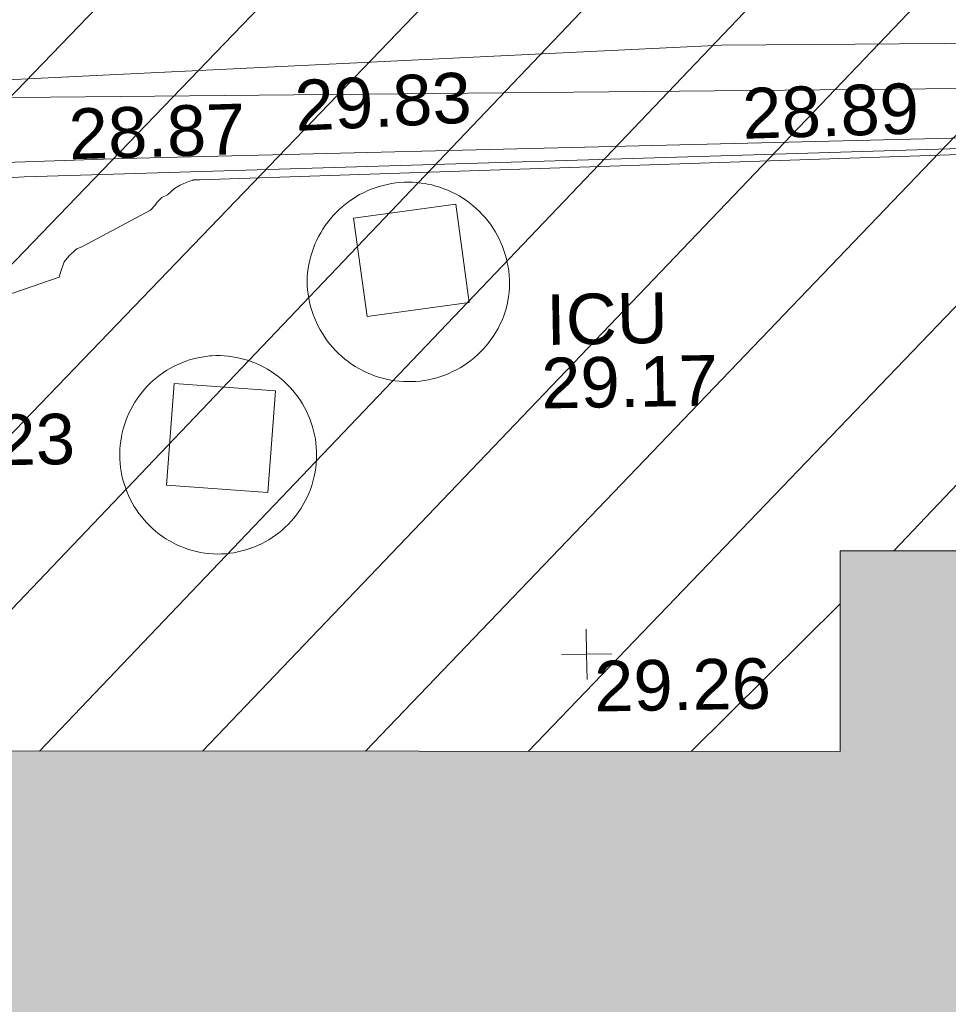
# Model space of a CAD drawing. Header units: millimetres. Extents: x -290717 to 520720, y -88450 to 287762.
# Tile 266 of 381: x 40954 to 47844, y 162795 to 170097. Entities that reach past the tile are written whole.
import ezdxf

# ---------------------------------------------------------------- set-up
doc = ezdxf.new("R2010")
doc.units = ezdxf.units.MM
doc.linetypes.add('IMPORT-HIDDEN2 _3_', pattern=[4762.5, 3175, -1587.5])
doc.linetypes.add('IMPORT-UG_ELEC_STREET LIGHTING_QLB2 _2_', pattern=[2700, 1500, -300.0000000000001, 0, -250, 150, -300.0000000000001, 0, -200])
for name, color, linetype, lineweight, true_color in [('00_UAV_LEVEL_SPOT', 7, 'Continuous', 9, 0x666666), ('00_UAV_SERV_IC', 5, 'Continuous', 9, 0x0000ff), ('00_UAV_SLOPE_BOTTOM', 30, 'Continuous', 9, 0xff7f00), ('00_UAV_SLOPE_TOP', 40, 'Continuous', 9, 0xffbf00), ('00_UAV_WALL_RETAINING', 7, 'Continuous', 9, 0x7c00a5), ('01_DTM_CONTOUR_MNR', 7, 'Continuous', 9, 0xa5a552), ('12333-PUM-2D-U-0001-C01 - Rev2_REVIT IMPORT_dwg', 7, 'Continuous', 9, 0x767676), ('A_RHA_Line', 7, 'Continuous', 9, 0x00a600), ('PUM-CHAMBER EXTENTS', 6, 'IMPORT-HIDDEN2 _3_', 9, 0xff00ff)]:
    doc.layers.add(name, color=color, linetype=linetype, lineweight=lineweight, true_color=true_color)
doc.layers.add('A_RHA_Detail', color=7, linetype='Continuous', lineweight=9)
doc.styles.add('Swis721 Lt BT_2', font='swissl.ttf', dxfattribs={"height": 375})

# ---------------------------------------------------------------- blocks, each defined once
blk = doc.blocks.new('12333-PUM-2D-U-0001-C01 - Rev2_REVIT IMPORT_dwg_UAV-2077255-Site Location Plan Existing')
at = {"layer": '00_UAV_LEVEL_SPOT', "color": 254, "true_color": 0xcccccc, "flags": 128}
for points in [[(500.0000000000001, 0), (0, 0), (0, 500.0000000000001)], [(0, -500.0000000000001), (0, 0), (-500.0000000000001, 0)]]:
    blk.add_lwpolyline(points, dxfattribs=at)
blk = doc.blocks.new('12333-PUM-2D-U-0001-C01 - Rev2_REVIT IMPORT_dwg_MGS62954_T2_Galway_ITM_3d_Rev1-2077680-Site Location Plan Existing')
at = {"layer": '00_UAV_SERV_IC', "color": 254, "true_color": 0xcccccc, "flags": 128}
for points in [[(533948416.1300001, 725722533.3095), (533948328.1300001, 725723263.3095), (533949086.9822654, 725723354.7875812), (533949174.9822654, 725722624.7875814)], [(533946974.1300001, 725722062.3095001), (533947725.1300001, 725721994.3095), (533947656.9651702, 725721241.4890991), (533946905.9651701, 725721309.4890991)]]:
    blk.add_lwpolyline(points, close=True, dxfattribs=at)
at = {"layer": '00_UAV_SLOPE_BOTTOM', "color": 254, "true_color": 0xcccccc, "flags": 128}
blk.add_lwpolyline([(533926095.5020001, 725721780.4730002), (533931024.3664668, 725722620.0286993), (533932911.5020001, 725722941.4730003), (533935991.5456952, 725723126.6943834), (533938648.502, 725723286.473), (533940984.2737063, 725723391.6327262), (533945889.5020001, 725723612.4730002), (533945979.1114188, 725723613.6384678), (533950978.6612934, 725723678.6630307), (533955423.5020001, 725723736.4730002), (533955977.917982, 725723717.0541885), (533958535.502, 725723627.4730002), (533959361.3967623, 725723508.1642195)], dxfattribs=at)
at = {"layer": '00_UAV_SLOPE_TOP', "color": 254, "true_color": 0xcccccc, "flags": 128}
blk.add_lwpolyline([(533959376.39128, 725724332.1499835), (533959212.5020001, 725724352.4730002), (533958411.5020001, 725724424.4729999), (533954383.5630055, 725724466.2303815), (533951080.5020001, 725724500.4729999), (533949388.2626512, 725724447.9470867), (533944396.3173795, 725724293.000634), (533942478.5020003, 725724233.4729999), (533939406.0361749, 725724045.2793543), (533934968.5020002, 725723773.4730002), (533934422.3101888, 725723688.8743863), (533929874.5020001, 725722984.473), (533929489.4098271, 725722896.1729335), (533926167.502, 725722134.4730002)], dxfattribs=at)
at = {"layer": '00_UAV_WALL_RETAINING', "color": 254, "true_color": 0xcccccc, "flags": 128}
blk.add_lwpolyline([(533947976.13, 725722834.3095), (533947979.3598617, 725722865.596835), (533947983.897068, 725722896.7214733), (533947989.733659, 725722927.6288116), (533947996.8593951, 725722958.2646273), (533948005.2617756, 725722988.5751758), (533948014.92606, 725723018.5072818), (533948025.8352935, 725723048.0084335), (533948037.9703378, 725723077.0268767), (533948051.3099039, 725723105.5117028), (533948065.8305896, 725723133.4129398), (533948081.5069208, 725723160.6816397), (533948098.3113958, 725723187.2699633), (533948116.2145339, 725723213.1312664), (533948135.1849269, 725723238.2201788), (533948155.1892942, 725723262.4926865), (533948176.1925413, 725723285.9062072), (533948198.1578216, 725723308.4196657), (533948221.0466003, 725723329.9935653), (533948244.8187229, 725723350.5900587), (533948269.432485, 725723370.1730119), (533948294.8447054, 725723388.7080704), (533948321.0108028, 725723406.1627171), (533948347.8848728, 725723422.5063306), (533948375.4197692, 725723437.7102388), (533948403.5671864, 725723451.7477686), (533948432.2777442, 725723464.5942941), (533948461.5010746, 725723476.2272772), (533948491.1859101, 725723486.6263102), (533948521.2801732, 725723495.7731497), (533948551.7310685, 725723503.6517489), (533948582.4851744, 725723510.2482861), (533948613.4885382, 725723515.5511886), (533948644.6867695, 725723519.5511537), (533948676.0251355, 725723522.2411635), (533948707.4486583, 725723523.6164993), (533948738.9022106, 725723523.6747482), (533948770.330612, 725723522.4158078), (533948801.6787263, 725723519.8418869), (533948832.8915586, 725723515.957501), (533948863.9143505, 725723510.7694649), (533948881.1300001, 725723507.3095001), (533948911.748338, 725723500.109033), (533948942.0382942, 725723491.6327192), (533948971.94673, 725723481.8954289), (533949001.4211752, 725723470.9142447), (533949030.4099223, 725723458.7084308), (533949058.8621148, 725723445.299401), (533949086.727838, 725723430.710679), (533949113.9582061, 725723414.9678583), (533949140.5054476, 725723398.0985575), (533949166.3229895, 725723380.1323708), (533949191.3655393, 725723361.100817), (533949215.5891639, 725723341.0372839), (533949238.9513667, 725723319.9769697), (533949261.4111623, 725723297.9568217), (533949282.9291488, 725723275.0154704), (533949303.4675764, 725723251.1931628), (533949322.9904134, 725723226.5316913), (533949341.4634104, 725723201.0743207), (533949358.8541594, 725723174.8657116), (533949375.1321511, 725723147.9518429), (533949390.2688286, 725723120.3799306), (533949404.2376365, 725723092.1983454), (533949417.0140692, 725723063.4565275), (533949428.5757124, 725723034.2048992), (533949438.902283, 725723004.4947783), (533949447.9756648, 725722974.3782864), (533949455.7799398, 725722943.9082578), (533949462.3014168, 725722913.1381477), (533949467.5286549, 725722882.121937), (533949471.4524837, 725722850.9140389), (533949474.0660196, 725722819.5692023), (533949475.3646773, 725722788.142417), (533949475.3461787, 725722756.6888163), (533949474.0105563, 725722725.2635803), (533949471.3601532, 725722693.9218398), (533949467.399619, 725722662.7185786), (533949462.135902, 725722631.7085377), (533949456.1300001, 725722603.3095), (533949447.3517362, 725722573.0076097), (533949437.3122607, 725722543.099895), (533949426.0291867, 725722513.6388241), (533949413.5223082, 725722484.6760817), (533949399.8135665, 725722456.2624781), (533949384.9270114, 725722428.4478606), (533949368.8887591, 725722401.2810255), (533949351.7269461, 725722374.8096328), (533949333.4716801, 725722349.0801219), (533949314.1549869, 725722324.1376314), (533949293.8107547, 725722300.0259188), (533949272.4746741, 725722276.7872845), (533949250.1841759, 725722254.4624966), (533949226.9783652, 725722233.0907207), (533949202.8979527, 725722212.7094496), (533949177.9851839, 725722193.3544395), (533949152.2837641, 725722175.0596458), (533949125.8387823, 725722157.8571632), (533949098.6966321, 725722141.7771711), (533949070.9049301, 725722126.8478792), (533949042.512432, 725722113.0954784), (533949013.5689483, 725722100.5440954), (533948984.1252556, 725722089.2157493), (533948954.2330081, 725722079.1303139), (533948923.9446472, 725722070.3054826), (533948893.3133084, 725722062.7567372), (533948862.39273, 725722056.4973208), (533948831.2371572, 725722051.5382138), (533948799.9012471, 725722047.8881171), (533948768.4399737, 725722045.5534339), (533948736.9085308, 725722044.53826), (533948705.3622354, 725722044.8443763), (533948676.1300001, 725722046.3095001), (533948644.7111896, 725722049.1592035), (533948613.4392719, 725722053.3220904), (533948582.3691086, 725722058.7908578), (533948551.5552073, 725722065.5559114), (533948521.051626, 725722073.6053834), (533948490.9118786, 725722082.925152), (533948461.1888402, 725722093.4988672), (533948431.9346551, 725722105.3079789), (533948403.2006453, 725722118.3317705), (533948375.0372198, 725722132.5473932), (533948347.4937868, 725722147.9299082), (533948320.6186673, 725722164.4523294), (533948294.4590088, 725722182.0856712), (533948269.0607044, 725722200.798998), (533948244.4683115, 725722220.5594807), (533948220.7249735, 725722241.3324525), (533948197.8723444, 725722263.081471), (533948175.950515, 725722285.7683805), (533948154.9979438, 725722309.3533806), (533948135.0513892, 725722333.7950953), (533948116.1458437, 725722359.0506455), (533948098.3144743, 725722385.0757245), (533948081.5885633, 725722411.8246753), (533948065.9974535, 725722439.2505709), (533948051.5684971, 725722467.3052976), (533948038.3270073, 725722495.9396373), (533948026.2962144, 725722525.1033559), (533948015.4972242, 725722554.7452903), (533948005.948982, 725722584.8134387), (533947997.6682385, 725722615.2550509), (533947990.6695211, 725722646.016722), (533947984.9651078, 725722677.0444859), (533947980.5650062, 725722708.2839093), (533947977.4769355, 725722739.6801876), (533947975.7063132, 725722771.1782408), (533947975.2562456, 725722802.722811), (533947976.1275223, 725722834.2585579)], dxfattribs=at)
blk.add_lwpolyline([(533947258.1300001, 725722262.3095), (533947288.9518706, 725722262.8685484), (533947319.7701157, 725722262.1364202), (533947350.5306697, 725722260.1144003), (533947381.1795679, 725722256.8060354), (533947411.6630419, 725722252.2171303), (533947441.9276134, 725722246.3557346), (533947471.920188, 725722239.232132), (533947501.5881484, 725722230.8588192), (533947530.8794469, 725722221.2504858), (533947559.7426969, 725722210.4239886), (533947588.1272622, 725722198.3983203), (533947615.9833469, 725722185.1945784), (533947643.2620814, 725722170.835927), (533947669.9156101, 725722155.3475552), (533947695.8971733, 725722138.756636), (533947721.1611908, 725722121.0922743), (533947745.6633407, 725722102.3854604), (533947769.3606381, 725722082.6690118), (533947792.2115098, 725722061.9775183), (533947814.1758673, 725722040.3472792), (533947835.2151781, 725722017.8162419), (533947855.2925319, 725721994.4239333), (533947874.3727064, 725721970.2113913), (533947892.4222282, 725721945.221093), (533947909.4094324, 725721919.4968802), (533947925.3045178, 725721893.0838815), (533947940.0795988, 725721866.028434), (533947953.7087551, 725721838.378003), (533947966.1680762, 725721810.181096), (533947977.4357048, 725721781.4871806), (533947987.491873, 725721752.3465949), (533947996.3189394, 725721722.8104622), (533948003.9014179, 725721692.9305983), (533948010.2260065, 725721662.7594233), (533948015.2816098, 725721632.3498667), (533948019.0593582, 725721601.755278), (533948021.5526247, 725721571.0293301), (533948022.7570349, 725721540.2259272), (533948022.670476, 725721509.3991086), (533948021.2930999, 725721478.602955), (533948018.6273229, 725721447.8914932), (533948014.6778217, 725721417.3186021), (533948009.4515251, 725721386.9379163), (533948002.9576017, 725721356.8027341), (533948000.1300001, 725721345.3095002), (533947991.9010361, 725721315.6011778), (533947982.435235, 725721286.2635086), (533947971.7492028, 725721257.3479598), (533947959.8616868, 725721228.9052595), (533947946.7935414, 725721200.9853057), (533947932.5676925, 725721173.6370796), (533947917.2090973, 725721146.9085593), (533947900.7447, 725721120.8466357), (533947883.2033848, 725721095.4970301), (533947864.6159248, 725721070.9042146), (533947845.014929, 725721047.1113333), (533947824.4347842, 725721024.1601267), (533947802.9115949, 725721002.0908593), (533947780.48312, 725720980.942248), (533947757.1887068, 725720960.7513949), (533947733.0692216, 725720941.553721), (533947708.1669781, 725720923.3829062), (533947682.5256635, 725720906.2708278), (533947656.1902611, 725720890.2475065), (533947629.2069722, 725720875.3410528), (533947601.6231349, 725720861.5776174), (533947573.4871404, 725720848.9813457), (533947544.8483487, 725720837.5743364), (533947515.7570023, 725720827.3766012), (533947486.2641371, 725720818.4060303), (533947456.4214936, 725720810.6783612), (533947426.281426, 725720804.2071509), (533947395.89681, 725720799.0037516), (533947365.320951, 725720795.0772923), (533947334.607489, 725720792.4346615), (533947303.8103063, 725720791.080495), (533947272.9834309, 725720791.0171683), (533947242.1809444, 725720792.244793), (533947210.4258977, 725720795.3719134), (533947179.8769684, 725720799.7173951), (533947149.5368058, 725720805.3383213), (533947119.4586368, 725720812.2248311), (533947089.6952282, 725720820.3648435), (533947060.2987956, 725720829.7440779), (533947031.3209105, 725720840.3460796), (533947002.8124093, 725720852.1522496), (533946974.8233061, 725720865.1418757), (533946947.4027033, 725720879.2921697), (533946920.5987058, 725720894.5783073), (533946894.4583369, 725720910.973471), (533946869.0274559, 725720928.4488987), (533946844.3506769, 725720946.9739319), (533946820.4712916, 725720966.5160723), (533946797.4311925, 725720987.0410352), (533946775.2707996, 725721008.5128136), (533946754.02899, 725721030.8937387), (533946733.7430289, 725721054.1445465), (533946714.4485047, 725721078.2244474), (533946696.1792668, 725721103.0911967), (533946678.9673656, 725721128.7011701), (533946662.8429964, 725721155.0094388), (533946647.834447, 725721181.969849), (533946633.9680474, 725721209.5351034), (533946621.2681242, 725721237.6568428), (533946609.7569569, 725721266.2857323), (533946599.4547405, 725721295.3715469), (533946590.3795484, 725721324.8632605), (533946582.5473014, 725721354.7091348), (533946575.9717404, 725721384.856809), (533946570.6644007, 725721415.2533947), (533946566.6345933, 725721445.8455659), (533946563.889388, 725721476.5796535), (533946562.4336007, 725721507.401739), (533946562.2697852, 725721538.2577503), (533946563.3982292, 725721569.0935559), (533946564.13, 725721580.3095001), (533946567.0177568, 725721611.0305213), (533946571.1894432, 725721641.6036681), (533946576.6377411, 725721671.9753052), (533946583.3530919, 725721702.0921499), (533946591.3237149, 725721731.9013678), (533946600.5356265, 725721761.3506624), (533946610.9726666, 725721790.3883703), (533946622.6165243, 725721818.9635493), (533946635.4467727, 725721847.0260692), (533946649.4409032, 725721874.526698), (533946664.5743653, 725721901.4171906), (533946680.8206097, 725721927.6503726), (533946698.1511353, 725721953.1802211), (533946716.5355378, 725721977.9619485), (533946735.9415652, 725722001.9520795), (533946756.3351727, 725722025.1085268), (533946777.6805829, 725722047.3906666), (533946799.9403486, 725722068.7594079), (533946823.0754188, 725722089.177263), (533946847.0452068, 725722108.6084121), (533946871.8076612, 725722127.018766), (533946897.3193402, 725722144.3760271), (533946923.5354878, 725722160.6497447), (533946950.410112, 725722175.8113691), (533946977.8960655, 725722189.8343017), (533947005.9451286, 725722202.6939416), (533947034.5080939, 725722214.3677285), (533947063.5348519, 725722224.8351828), (533947092.97448, 725722234.0779407), (533947122.7753311, 725722242.0797876), (533947152.8851244, 725722248.8266854), (533947183.2510372, 725722254.3067976), (533947213.819797, 725722258.5105104), (533947244.5377762, 725722261.4304492)], close=True, dxfattribs=at)
at = {"layer": '01_DTM_CONTOUR_MNR', "color": 254, "true_color": 0xcccccc, "flags": 128}
for points in [[(533945457.5758684, 725722644.4815688), (533946135.0029174, 725722864.0209684), (533946146.4343144, 725722900.1600864), (533946175.1538461, 725722976.7362639), (533946197.6591173, 725723005.8019747), (533946213.6598168, 725723022.204011), (533946254.2187502, 725723059.9553573), (533946271.6991309, 725723072.6565634), (533946313.9843155, 725723089.3175075), (533946821.0726117, 725723350.8807355), (533946858.1213336, 725723385.8978397), (533946871.9263262, 725723408.2343167), (533946907.7917944, 725723442.6297941), (533946949.1668699, 725723461.9941496), (533947004.0735503, 725723507.8765913), (533947044.3431349, 725723531.1894248), (533947089.6006704, 725723549.3198105), (533947116.1639415, 725723558.7155766), (533947155.5390009, 725723568.1255479), (533947139.5039685, 725723569.1071429), (533947157.6785715, 725723569.1071429), (533947192.1458439, 725723568.8796049), (533952980.8140597, 725723659.667529)], [(533955092.5727944, 725723797.337483), (533946624.9725484, 725723736.0357552), (533945311.136018, 725723715.2479968)], [(533959310.2695957, 725720698.6002264), (533958710.4133758, 725723813.130792), (533958479.7215033, 725723996.3077878), (533956834.8374403, 725724061.76905), (533953111.8362012, 725724144.1945825), (533949192.5206046, 725724176.3281962), (533942480.0000001, 725724230)]]:
    blk.add_lwpolyline(points, dxfattribs=at)
at = {"xscale": 0.375, "yscale": 0.375, "zscale": 0.375}
blk.add_blockref('12333-PUM-2D-U-0001-C01 - Rev2_REVIT IMPORT_dwg_UAV-2077255-Site Location Plan Existing', (533950000.0000001, 725720000), dxfattribs=at)
at = {"layer": '00_UAV_LEVEL_SPOT', "insert": (533950051.8765643, 725719949.1441548), "char_height": 375, "width": 1495.902363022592, "attachment_point": 1, "line_spacing_factor": 1.005061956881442, "style": 'Swis721 Lt BT_2'}
blk.add_mtext('29.26', dxfattribs=at)
at = {"layer": '00_UAV_SERV_IC', "color": 251, "true_color": 0x666666, "char_height": 375, "attachment_point": 1, "line_spacing_factor": 1.005061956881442, "style": 'Swis721 Lt BT_2'}
for s, insert, width in [('ICU', (533949743.0098774, 725722673.7538975), 1021.012723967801), ('29.17', (533949698.1817269, 725722203.3748966), 1495.902363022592), ('29.23', (533944921.1441912, 725721852.4245156), 1495.902363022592)]:
    blk.add_mtext(s, dxfattribs=dict(at, insert=insert, width=width))
at = {"layer": '00_UAV_SLOPE_BOTTOM', "color": 251, "true_color": 0x666666, "char_height": 375, "width": 1495.902363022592, "attachment_point": 1, "line_spacing_factor": 1.005061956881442, "style": 'Swis721 Lt BT_2'}
for s, insert, rotation in [('28.89', (533951222.1996983, 725724177.1020037), 0.7451516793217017), ('28.87', (533946222.6498236, 725724112.0774405), 0.7451516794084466)]:
    blk.add_mtext(s, dxfattribs=dict(at, insert=insert, rotation=rotation))
at = {"layer": '00_UAV_SLOPE_TOP', "color": 251, "true_color": 0x666666, "insert": (533947899.9968909, 725724292.805297), "char_height": 375, "width": 1495.902363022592, "attachment_point": 1, "rotation": 1.77784969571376, "line_spacing_factor": 1.005061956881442, "style": 'Swis721 Lt BT_2'}
blk.add_mtext('29.83', dxfattribs=at)
blk = doc.blocks.new('12333-PUM-2D-U-0001-C01 - Rev2_REVIT IMPORT_dwg-1620468-Site Location Plan Existing')
at = {"layer": 'PUM-CHAMBER EXTENTS', "true_color": 0xfff4d4}
h = blk.add_hatch(dxfattribs=at)
h.set_pattern_fill('FP_14', style=0, pattern_type=2)
h.set_pattern_definition([(45, (-533641079.65, -725615854.3560001), (-618.7184335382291, 618.7184335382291), [])])
h.paths.add_polyline_path([(351699.72233876, 60394.56140982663), (351708.9931528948, 60906.25732133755), (352393.2163071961, 60898.13015711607), (353041.6677554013, 66223.39089320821), (353206.9931529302, 73966.25732144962), (353982.8594361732, 73952.7145251), (354317.3501528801, 76699.64382133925), (358888.3501528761, 76111.64382135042), (361222.350152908, 86809.64382132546), (361563.3501529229, 88895.64382133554), (363078.350152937, 90435.64382137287), (363904.3501529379, 101867.6438212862), (365385.1266995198, 110525.3932341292), (365230.9820148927, 110551.7047199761), (365498.4008083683, 111226.8875165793), (365470.0968050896, 111952.5482150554), (365624.7061381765, 111926.1574136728), (366051.350152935, 114420.6438213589), (364898.3501528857, 114331.6438213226), (360524.3501529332, 111561.643821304), (356416.7002318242, 111258.678218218), (357929.2858412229, 111182.0907012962), (360544.5530249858, 111349.5624075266), (360546.5568067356, 111049.5690885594), (355314.0187962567, 111014.6190039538), (355309.6134037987, 111177.0234435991), (355277.3501528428, 111174.643821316), (352644.3501529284, 114141.6438213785), (338239.8330883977, 112460.2766464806), (329804.3501528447, 111555.6438213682), (319532.3501528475, 110592.6438213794), (310517.3501528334, 109863.6438213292), (302620.3501528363, 109581.6438213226), (295825.3501529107, 109566.6438213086), (279813.3501529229, 106549.643821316), (276140.8366145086, 103581.1872824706), (276061.814112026, 103425.8629484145), (271406.8224872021, 105468.1551963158), (271509.3894614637, 105701.9358727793), (267649.350152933, 107463.6438213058), (260223.350152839, 100640.6438213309), (259796.3501529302, 72682.64382134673), (269496.3501528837, 64316.64382130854), (273776.3501529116, 63665.64382135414), (309011.3501528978, 62955.64382139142), (311037.3501528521, 62074.64382133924), (337339.3501528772, 60871.64382135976), (351699.5658924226, 60394.56660731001)])
h.paths.add_polyline_path([(268358.9909750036, 65556.86419186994), (264596.4920611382, 69167.41490751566), (264804.2082447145, 69383.8727354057), (266581.5988270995, 67470.36930634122), (268566.7072650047, 65773.32227584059), (268393.5501527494, 65592.87780157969)])
h.paths.add_polyline_path([(332379.887152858, 67575.85382149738), (302320.8871528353, 68122.8538214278), (302332.4158496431, 68783.33241919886), (280169.8095181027, 69186.63780598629), (280330.3604934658, 78384.59702432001), (275960.0958838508, 78464.13017966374), (276108.0612945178, 86595.19465455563), (280450.151176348, 86519.4031937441), (280756.2778082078, 103341.6855813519), (302910.5740271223, 102938.5317815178), (302921.4142533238, 103534.2289657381), (310787.9439886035, 103391.0774384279), (310815.0515438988, 104880.7045066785), (318228.828162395, 104745.7919744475), (318301.0448391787, 108714.2766025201), (322633.8020448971, 108635.4310593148), (322539.6341878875, 103240.5581443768), (349750.1643799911, 102745.3933022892), (349310.9351529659, 74176.42282136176), (332506.0083566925, 74506.52523825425), (332420.225768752, 69792.56032023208)])
h.paths.add_polyline_path([(262373.7501529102, 72788.24382131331), (262335.6501528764, 75226.64382130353), (265345.5501529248, 75226.64382130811), (265383.6501528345, 72864.44382133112), (265304.2827260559, 72862.43451938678)])
h.paths.add_polyline_path([(261383.1501528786, 75912.44382136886), (261459.3501528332, 80789.24382133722), (267517.2501529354, 80713.04382135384), (267441.050152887, 75836.24382130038), (261504.3495088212, 75910.91930116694)])
h.paths.add_polyline_path([(302573.8228673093, 78329.52926304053), (302592.4407276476, 78963.90062831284), (306343.567266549, 78898.43991812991), (306598.9518629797, 91613.85658206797), (302817.4785721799, 91689.80612071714), (302824.7187942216, 92271.10215000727), (296640.3411529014, 92395.32482125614), (296360.3411528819, 78454.32482147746), (302538.3452618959, 78330.24181806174)])
h.paths.add_polyline_path([(261840.3501529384, 80865.44382136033), (261687.9501528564, 92981.24382131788), (264050.1501528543, 92981.2438213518), (264202.5501529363, 80865.44382139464), (263838.6680771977, 80865.44382138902)])
h.paths.add_polyline_path([(274664.4282881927, 104261.9875886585), (272430.0401462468, 105281.7542374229), (273799.1437452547, 104582.3695657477), (274486.1144024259, 104328.01044291)])
h.paths.add_polyline_path([(315481.3501528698, 115683.6438212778), (326437.165211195, 116343.5766866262), (364189.350152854, 120948.6438212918), (366744.3501529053, 124721.6438213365), (363517.3501528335, 126053.6438213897), (359872.3501529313, 126432.6438213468), (352849.3501528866, 126181.6438212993), (339104.3501528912, 124625.643821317), (335451.3501528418, 124514.6438212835), (325145.3501528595, 123235.643821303), (319635.3501528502, 122976.6438213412), (314446.3501528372, 122493.6438213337), (313566.3501528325, 118980.6438212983)])
h.paths.add_polyline_path([(322305.050152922, 119194.0438212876), (322152.6501528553, 121403.8438213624), (326724.6501528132, 121784.8438213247), (326877.0501529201, 119498.8438214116), (323355.1979919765, 119264.0536772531)])
h.paths.add_polyline_path([(328629.650152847, 120870.443821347), (328477.2501528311, 122089.6438212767), (329810.7501529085, 122242.0438213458), (329963.1501528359, 121022.8438213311), (328841.3815410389, 120894.6416942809)])
h.paths.add_polyline_path([(317352.0501528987, 121480.0438213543), (317352.0501528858, 121861.0438214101), (317618.7501528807, 121856.3885555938), (317618.7501528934, 121480.043821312), (317362.3608135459, 121480.0438213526)])
h.paths.add_polyline_path([(331601.4501528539, 122089.6438213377), (331144.2501528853, 122242.0438213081), (331258.5501528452, 122623.0438213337), (331715.7501528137, 122470.6438213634), (331644.5503212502, 122233.3110493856)])
blk.add_blockref('12333-PUM-2D-U-0001-C01 - Rev2_REVIT IMPORT_dwg_MGS62954_T2_Galway_ITM_3d_Rev1-2077680-Site Location Plan Existing', (-533641079.6498471, -725615854.3561786))

msp = doc.modelspace()

# ---------------------------------------------------------------- hatches: boundary and pattern name
at = {"layer": 'A_RHA_Detail', "true_color": 0xc0c0c0}
h = msp.add_hatch(color=9, dxfattribs=at)
h.paths.add_polyline_path([(-80880.60083898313, -68502.79057078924), (-80400.86592458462, -68483.4150911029), (-80400.86592458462, -62984.64684182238), (-24474.85765180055, -63009.32043784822), (-24456.14471274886, -50840.30023854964), (-36622.55041054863, -50831.65104346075), (-36622.5504104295, -44228.57792609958), (-50959.05265825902, -44213.68205212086), (-50959.05265825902, -42573.78171509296), (-54563.93258049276, -42571.21897729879), (-54565.69773355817, -45054.17447471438), (-92408.82109324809, -45027.27149617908), (-92411.78875845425, -49201.74309219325), (-100061.9988811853, -49201.74309219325), (-100052.221444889, -64852.82557835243), (-86120.90825231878, -64852.82557835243), (-86092.16626519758, -62957.90041523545), (-84861.10047611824, -62957.90041520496), (-84854.79054275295, -68240.10973718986), (-80870.60226895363, -68240.10973718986)])
h.paths.add_polyline_path([(-137238.9269955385, -68461.93840922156), (-132719.7426408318, -68433.06336920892), (-132847.0731201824, -62850.0428228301), (-130454.6837966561, -62916.63108081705), (-130498.2830220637, -61355.8539363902), (-117581.136331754, -61423.42893434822), (-117492.3908565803, -49183.91309186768), (-125136.5200282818, -49178.47881939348), (-125133.5727033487, -45032.61887132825), (-163007.1824077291, -45005.69421944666), (-163007.1824077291, -44090.29634113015), (-163123.8521375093, -44090.21339942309), (-163122.6389897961, -42383.751842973), (-166563.8543420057, -42383.75184295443), (-166565.0349082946, -44044.3982420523), (-193158.4656786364, -44025.49275802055), (-193195.152889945, -62863.6565097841), (-137269.7106414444, -62916.63108078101), (-137254.3708868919, -65679.90523788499)])
h.paths.add_polyline_path([(120310.9497607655, -32334.2823016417), (120312.4652266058, -31610.73011961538), (133451.2244789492, -31638.24899384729), (133469.2230092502, -19717.98315777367), (121295.7536929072, -19692.48606427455), (121319.8434528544, -8190.941560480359), (112277.0825929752, -8172.001674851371), (112263.1769726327, -14811.12345451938), (78285.85310969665, -14739.95861435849), (78292.82277619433, -8167.077575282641), (76545.55099677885, -8163.40371230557), (69355.76844230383, -8152.931592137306), (69353.66597202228, -9156.746357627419), (68372.60878942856, -9154.691552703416), (68372.60878942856, -13705.52853212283), (69333.72334743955, -13707.54156767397), (69325.07112544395, -16249.53369225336), (66623.4489111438, -16249.53369225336), (66619.79243932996, -17995.29925522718), (65989.07757491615, -17995.29925522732), (65985.44262769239, -19730.78799479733), (57152.23993372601, -19712.28702423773), (57127.42535098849, -31559.89461998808), (70277.87165423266, -31587.43801817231), (70277.87165428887, -32271.74147154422), (78263.96947906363, -32285.12944888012), (78266.62669288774, -31019.79372153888), (112335.8856506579, -31091.15111856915), (112335.8856506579, -32317.57330550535), (119781.4233959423, -32333.17321910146)])
h.paths.add_polyline_path([(7503.71740934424, -1791.43926322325), (15482.43097389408, -674.0213230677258), (15484.0826184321, 148.1327206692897), (56188.28042539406, 205.5276654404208), (56155.8432600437, 14338.31663138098), (18016.62665932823, 14236.4814953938), (17967.9025208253, 34313.18372075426), (21727.10644861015, 34324.06926249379), (21708.9097307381, 40608.10218319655), (18009.66447156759, 40608.10218325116), (17995.54603703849, 45483.75063445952), (9770.084212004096, 45420.63294734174), (3966.216019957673, 45443.14492469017), (3984.771235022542, 14176.56786831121), (1023.062455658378, 14176.56786840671), (-276.5134647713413, 14190.52623465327), (-231.6790044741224, 5976.811441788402), (-226.4491536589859, 193.7444677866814), (1220.250839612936, 179.5999159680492), (7477.609307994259, 143.2867556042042), (7488.638446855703, -674.0213230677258)])
h.paths.add_polyline_path([(77755.59663317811, 53.47451145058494), (77729.51881611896, 1699.844979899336), (94464.47132486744, 1659.976083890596), (94606.37913471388, 17991.39023626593), (88810.41901146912, 18015.03260816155), (88799.89418497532, 14436.74271609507), (69413.88950349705, 14457.87738898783), (69377.35724448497, 99.62816357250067), (70760.85642036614, 92.0068082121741)])
h.paths.add_polyline_path([(61252.12079698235, 46453.95617369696), (105774.7348988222, 46472.68783510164), (105768.2642197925, 61852.61234310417), (92285.13876306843, 61852.61234310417), (92308.59670397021, 65784.30757142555), (96107.46680002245, 65767.6044524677), (96059.6808111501, 75209.20847378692), (101084.8427276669, 75071.88872768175), (104988.0046543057, 74765.36560410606), (108403.6894220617, 74363.84089439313), (112009.2703903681, 73787.25420864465), (115645.3524814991, 73049.69667210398), (116890.8108050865, 72761.69136255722), (120208.9929832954, 71893.18353872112), (120865.241739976, 71703.68487155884), (124135.6329505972, 70669.67317909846), (127435.6253142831, 69480.50055823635), (127820.4368655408, 69394.93141813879), (128274.3081769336, 69331.69585757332), (128731.879114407, 69306.66104520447), (129189.9401456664, 69320.00258265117), (129645.2782985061, 69371.62688830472), (130094.6997111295, 69461.17185607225), (130535.0520071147, 69588.00939078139), (130963.2464342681, 69751.2498188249), (131376.279516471, 69949.74812593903), (131771.254123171, 70182.11198906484), (132162.5575600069, 70460.54046602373), (132496.0921582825, 70741.69081117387), (132820.8713676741, 71064.98072578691), (133117.4593294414, 71414.31364276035), (133383.77568926, 71787.23923958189), (133616.5473239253, 72178.53728446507), (133817.1647262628, 72590.54524901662), (133982.6025969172, 73017.89547517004), (134111.7005086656, 73457.59040804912), (134203.5529320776, 73906.545904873), (134257.5155882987, 74361.61286220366), (134272.5462649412, 74819.59931534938), (134250.5259874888, 75277.29281749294), (134189.6227572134, 75731.48297750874), (134090.9274700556, 76178.98397761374), (133955.1324028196, 76616.65691996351), (133783.1900598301, 77041.4318434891), (133576.3064937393, 77450.3292564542), (133335.9328436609, 77840.48103831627), (133063.7551572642, 78209.15055536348), (132761.6825665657, 78553.75185442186), (132431.8338935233, 78871.86780505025), (132076.5227904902, 79161.26705200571), (131698.2415079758, 79419.91966864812), (131299.6434187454, 79646.01139199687), (131093.5942456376, 79746.34209763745), (132146.0467355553, 83110.22226149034), (122787.763295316, 86282.54285521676), (121604.3555410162, 82800.35918872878), (117095.9864226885, 83870.84033788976), (116841.9598400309, 83526.35449576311), (116120.5435466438, 91221.9361197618), (110237.7341284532, 91274.27491024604), (110194.3680786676, 90435.39030217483), (104988.0046543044, 90486.49901569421), (104973.2761846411, 94309.82427956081), (103746.1314668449, 94309.82427962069), (103839.9937121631, 122852.1474272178), (96365.09202303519, 122931.9599471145), (96350.3400238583, 123952.416858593), (104555.5505249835, 123902.1925258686), (104607.3234457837, 120248.5396157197), (125502.5015002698, 120134.193340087), (125662.0200253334, 137657.3796883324), (114479.5865733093, 137699.2256881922), (114382.3062641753, 129149.9458158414), (104644.1590035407, 129187.997507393), (104577.9931702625, 126217.3903165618), (101184.4926405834, 126159.1566967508), (101264.6166812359, 135959.2655565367), (89967.23177303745, 135988.8856164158), (89927.63362986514, 125823.6463181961), (93630.53562299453, 125840.7948842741), (93580.6568888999, 122931.9599471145), (88697.38835373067, 122904.7310127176), (88679.38989541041, 95739.0914377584), (86378.25848993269, 95739.0914377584), (86378.18187189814, 96178.10083375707), (83279.5074328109, 96200.92083330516), (83273.62493422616, 95735.74732136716), (70169.67509616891, 95733.22421950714), (70166.2684274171, 96272.07409350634), (66674.99731291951, 96257.14073659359), (66654.74538556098, 95755.71092140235), (65784.77231076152, 95755.71092140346), (65887.65094981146, 117470.6305650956), (53473.34271625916, 117487.9046429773), (53434.44066306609, 98570.4634906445), (40649.41626913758, 98570.46349066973), (40610.16711556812, 94406.01479082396), (38853.82372865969, 94410.36303444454), (38848.65589191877, 89463.65332732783), (40612.46601909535, 89518.45976927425), (40665.38257359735, 86257.73741131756), (38372.19584673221, 86305.7230928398), (38369.79373532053, 76901.0507917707), (50937.95125076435, 76944.40198877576), (50922.88567283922, 74598.78180893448), (56484.90611318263, 74588.85093774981), (56484.9061131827, 75194.85181998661), (92465.40372273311, 75233.02581663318), (92645.92783659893, 71766.64845097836), (89810.5550181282, 69362.83965827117), (85313.16173971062, 69360.94750424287), (85313.16173971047, 66907.40508090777), (75210.14498260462, 66903.15451592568), (75210.14498260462, 63815.70944554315), (70819.40014306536, 63815.70999204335), (70819.21601502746, 64253.35708063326), (69456.8341568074, 64253.35708063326), (69455.71957374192, 66901.99623168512), (61303.3285675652, 66898.56680686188), (61304.56054652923, 63970.32021231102), (70500.41048205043, 63970.32021223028), (70500.40885431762, 61852.59006210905), (61245.64388480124, 61848.69637492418), (61252.12079698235, 46455.07044720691)])
h.paths.add_polyline_path([(-17153.16561239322, 48569.32684293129), (-17153.16561227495, 60770.38083690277), (-29362.88357762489, 60774.7042869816), (-29362.88357762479, 67399.20394583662), (-43507.25361058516, 67405.01911302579), (-43488.53133082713, 69093.07334179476), (-45766.41866234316, 69109.32868391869), (-45794.34620035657, 67405.01911302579), (-47272.11273197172, 67404.21245453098), (-47272.44887636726, 66454.91798912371), (-86004.56386335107, 66468.6329952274), (-86006.66970790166, 60521.58362724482), (-92662.8772251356, 60521.58362724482), (-92666.53762789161, 50184.35611936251), (-79752.016597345, 50179.78302554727), (-79752.016597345, 48591.49323813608), (-17157.71631240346, 48569.32845421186)])
h.paths.add_polyline_path([(-201056.4185879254, 48628.75479108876), (-138377.9751621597, 48634.64535782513), (-138377.9751621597, 50133.28202330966), (-125467.710581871, 50134.49533928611), (-125468.6909603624, 60566.19036866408), (-132186.8595615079, 60565.86652591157), (-132187.4203588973, 66533.01978768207), (-170643.3098734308, 66805.61809689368), (-170643.3098732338, 67738.78475851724), (-200340.0100486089, 67488.93693767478), (-200348.7175167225, 60827.7802510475), (-201057.5650552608, 60827.71357562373), (-201056.6510294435, 51102.0431337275)])
h.paths.add_polyline_path([(-240051.5126725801, 54769.1949116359), (-239444.4902595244, 54811.10754483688), (-239186.5396225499, 54841.92927608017), (-238764.8191578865, 54940.98166103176), (-238382.4735933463, 55122.46891391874), (-237990.3402229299, 55354.87497237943), (-237269.2031026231, 55936.21514997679), (-237030.2712443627, 56228.66101920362), (-236793.0039600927, 56569.31473977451), (-236554.5880579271, 57004.26389721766), (-236432.7219585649, 57267.46508911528), (-236300.0815274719, 57753.26239002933), (-236250.7285154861, 58017.17885687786), (-236235.6490610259, 58516.21786795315), (-236233.2538430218, 58987.85640057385), (-236213.702979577, 59823.48083772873), (-236363.8287856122, 59820.8603820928), (-236634.0279869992, 60698.06075831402), (-236391.9547756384, 61432.1972634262), (-236225.4740089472, 61435.10319604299), (-236201.6036570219, 62637.68779599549), (-232563.5271750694, 62639.28734435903), (-232563.5271750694, 63049.03842407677), (-232732.1945866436, 63049.15302221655), (-232860.1521278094, 63457.9589027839), (-232731.6068089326, 63914.24862701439), (-232560.8209657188, 63914.24862701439), (-232521.9864006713, 70597.99604498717), (-240628.6947850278, 70598.85496274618), (-240629.7923196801, 72350.98321581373), (-246412.6011213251, 72347.36085937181), (-246412.6011213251, 70616.45923939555), (-254449.5805725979, 70618.60952619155), (-254454.637144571, 70754.06491724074), (-254469.7140363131, 73191.6627625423), (-263883.2532625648, 73267.83063692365), (-263902.4181505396, 68260.74348557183), (-263714.8217520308, 68259.82096576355), (-263552.9672900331, 67819.6543439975), (-263719.0883117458, 67392.20684197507), (-263913.629869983, 67392.20684288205), (-263956.7001914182, 58633.76423459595), (-260181.1963171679, 58611.22607638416), (-260192.3146984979, 56354.25111578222), (-257184.684388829, 56339.46086010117), (-257213.4419958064, 57092.93866025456), (-257338.5163846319, 57093.27331227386), (-257471.0109295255, 57531.7457231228), (-257338.5163845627, 58062.22513700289), (-257203.4956297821, 58064.06881293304), (-257173.5751889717, 58598.54056827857), (-256478.2273617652, 58575.27357918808), (-256478.2273617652, 58788.51859477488), (-256013.0091299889, 58911.92701537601), (-255397.0786589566, 58780.99767608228), (-255397.0786664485, 58595.98242230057), (-243809.8853614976, 58585.92793205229), (-243805.3570672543, 58352.04527760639), (-243740.9394682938, 57884.52572396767), (-243619.083060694, 57421.84877501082), (-243424.3877541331, 56943.65915328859), (-243247.1437899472, 56608.24157716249), (-243003.0710577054, 56249.99021479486), (-242732.2093200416, 55932.75703086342), (-242371.7230179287, 55603.12658814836), (-242141.2551255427, 55424.88676771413), (-241804.9643038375, 55216.88439829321), (-241529.464082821, 55077.02869058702), (-241100.6275144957, 54917.18295005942), (-240836.2134980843, 54840.82833179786), (-240453.4486196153, 54788.6078413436), (-240203.3756532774, 54776.52967577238)])
h.paths.add_polyline_path([(40276.69022620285, 59895.3641775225), (40328.62676026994, 69196.9439153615), (36588.99968782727, 69217.82459101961), (36619.46637569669, 74674.25962431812), (32264.36460075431, 74687.02318924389), (32233.48293864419, 69156.26826309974), (11916.69390488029, 69269.70959690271), (11966.66200108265, 78218.75165977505), (29087.50901742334, 78123.15526811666), (29143.44567202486, 88141.13700481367), (15719.34879623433, 88216.09212957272), (15732.60379610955, 90589.99788900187), (4594.294101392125, 90652.19003492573), (4525.129359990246, 78265.12250452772), (10096.76365550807, 78234.01258734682), (10077.43887221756, 74773.03821913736), (4547.641142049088, 74803.91453678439), (4465.579974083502, 60107.16002351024), (19125.89094757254, 60025.30234268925), (19139.86249371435, 62527.53804648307), (31738.59196305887, 62457.19146407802), (31724.55430855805, 59943.11609818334), (38369.79364222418, 59906.01157297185)])
h.paths.add_polyline_path([(-246083.0241259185, 72334.29150213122), (-246083.0594797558, 72334.30275087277), (-246208.2905500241, 72334.29150213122)])
h.paths.add_polyline_path([(-114575.3004830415, 112178.0758696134), (-114575.3246436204, 112178.0758696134), (-114707.2752166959, 115801.5811617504)])
h.paths.add_polyline_path([(-154699.9178766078, 101760.4080976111), (-114382.0503338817, 101776.0542915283), (-114382.0503338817, 106926.936016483), (-113755.641395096, 106927.1791078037), (-113757.5507412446, 111847.2721532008), (-114431.6837526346, 111847.2721532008), (-114431.8098651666, 112178.075869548), (-114575.3004830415, 112178.0758696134), (-114578.9984943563, 121707.2390834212), (-123056.9849702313, 121707.2390834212), (-123068.8201032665, 156452.7036899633), (-119381.2340625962, 156454.1347343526), (-119381.2340625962, 160165.8603541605), (-115501.031452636, 160167.3661472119), (-115503.3750945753, 166206.5793118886), (-132411.7987151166, 166599.6604729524), (-132411.8243306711, 166665.6603411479), (-135275.0124468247, 166664.5489553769), (-135275.0124468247, 166628.1883102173), (-135911.3205077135, 166628.1944503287), (-135911.3479256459, 166352.1604668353), (-152521.1633846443, 166345.7145607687), (-152518.3680955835, 159142.6836790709), (-150699.3133726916, 159117.9265656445), (-150755.6690356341, 122560.6912032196), (-151059.2005266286, 122560.6912032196), (-151061.0981347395, 121302.4374931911), (-154138.3148337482, 121372.6012653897), (-154138.3148337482, 121865.183451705), (-154704.3888425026, 121867.2611370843), (-154688.5451973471, 119352.3937021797), (-154745.5933227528, 119352.3715636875), (-154745.5763474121, 118722.1532660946), (-160794.1544526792, 118748.744283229), (-160794.1544527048, 119410.5425977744), (-163852.1622693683, 119422.408321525), (-163855.0715294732, 118762.2003111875), (-167568.6765459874, 118778.5256058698), (-166634.6619849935, 124395.1277019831), (-166843.6206842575, 124471.2090400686), (-167568.6765459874, 124707.6250904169), (-168028.2173235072, 124841.3808643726), (-168630.5006276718, 124991.3056740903), (-169238.2056070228, 125117.4693074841), (-169850.3952285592, 125219.6772877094), (-170466.1255403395, 125297.7720169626), (-171089.1102599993, 125351.8553033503), (-171704.4065937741, 125381.1774254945), (-172325.0479971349, 125386.3595015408), (-172782.2248668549, 125374.5832363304), (-173401.7764236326, 125337.4554476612), (-174019.3926983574, 125276.0328036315), (-174634.1213722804, 125190.4100127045), (-175245.0145766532, 125080.7190996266), (-176047.1958093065, 124895.7675261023), (-176665.4852587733, 124724.7228134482), (-177045.3001228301, 124609.1129151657), (-177631.5127793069, 124405.2077276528), (-176665.4852586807, 118818.5158793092), (-177558.9402083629, 118822.4435769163), (-177662.2853368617, 125263.4341236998), (-176365.3912352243, 126542.9270807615), (-159462.2970490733, 126319.9103917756), (-157057.7396790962, 128609.0850976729), (-157060.6673204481, 136153.1661957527), (-158638.8016610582, 137740.2441626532), (-159352.3735831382, 137740.2441626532), (-161634.4140635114, 140201.1078539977), (-168727.9404946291, 140256.8191147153), (-171035.0401162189, 137942.884730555), (-174184.1459014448, 137942.884730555), (-176460.1168228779, 140292.2858551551), (-177341.68569345, 140292.285855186), (-177341.7114445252, 140358.4281613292), (-183428.5803825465, 140356.0660244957), (-185921.6385984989, 137917.4639097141), (-185921.6385985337, 131757.309115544), (-186906.8767412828, 131756.9267734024), (-187725.3914540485, 130809.9989183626), (-187724.0588902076, 127376.1828149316), (-186481.0281350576, 126304.557648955), (-186479.4846755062, 122327.2959175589), (-185176.2828158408, 121059.4673825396), (-180304.1129154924, 121059.4673825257), (-180304.1136492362, 118802.0484409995), (-193555.3706955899, 118802.0484409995), (-193555.3686998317, 133117.8341649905), (-192593.6442938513, 133118.2073819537), (-192593.6442938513, 134200.8158367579), (-192224.6284783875, 134200.9592041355), (-192225.5653014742, 136615.0101267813), (-192595.0012461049, 136615.0101267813), (-192595.4357332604, 137734.4745166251), (-193589.2709668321, 137734.4746851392), (-193589.2685988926, 147474.5705834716), (-193163.2062206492, 147492.8644728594), (-192606.8095195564, 147551.4951472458), (-192359.9383250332, 147589.5931622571), (-192199.8207947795, 147616.5827293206), (-191882.7548926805, 147682.9245600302), (-191568.5380071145, 147761.6632019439), (-191020.2573150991, 147932.4221712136), (-190950.5841382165, 147955.8263236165), (-190647.7999969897, 148070.951423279), (-190349.769078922, 148197.8750093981), (-190056.9509284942, 148336.4013817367), (-189769.7970512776, 148486.316942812), (-189375.4954991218, 148717.2624196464), (-189132.9060261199, 148873.2749095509), (-188867.5421091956, 149059.0543930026), (-188609.6764469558, 149255.1087866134), (-188354.9814056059, 149465.3525772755), (-188079.6339208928, 149713.8792482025), (-187884.9836199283, 149901.8220103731), (-187538.2510284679, 150274.4802367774), (-187446.2998447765, 150378.396083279), (-187241.3270201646, 150629.2310214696), (-187046.3599558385, 150887.9197697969), (-186861.699277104, 151154.0634500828), (-186546.1373636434, 151669.8298752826), (-186524.4196769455, 151707.063245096), (-163675.289831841, 151669.8298752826), (-163687.5843044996, 148134.0767945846), (-157303.6541541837, 148136.4921063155), (-157303.6541541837, 155759.9150161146), (-157557.4317586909, 155765.0384228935), (-157555.9168973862, 166678.0466575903), (-187009.2021991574, 166699.7464767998), (-187013.0952111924, 162054.4009359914), (-188707.1775469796, 162044.5925187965), (-188705.9961893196, 155021.5333641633), (-188737.9999316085, 154650.5326603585), (-188799.0133970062, 154283.1866125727), (-188857.2045401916, 154035.4341107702), (-188966.1106131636, 153679.3368924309), (-189102.6200311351, 153332.8820747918), (-189265.8911677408, 152998.2056672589), (-189454.9174010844, 152677.3710606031), (-189645.2484685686, 152421.322012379), (-189916.9563410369, 152104.2450531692), (-190212.7041973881, 151809.4634871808), (-190530.6686598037, 151538.7947475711), (-190868.889367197, 151293.9075915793), (-191225.2810786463, 151076.3118324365), (-191597.6465194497, 150887.3490190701), (-192092.8415776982, 150682.5621956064), (-192485.2937347, 150569.6612301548), (-192903.8930807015, 150482.2408890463), (-193187.215491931, 150440.8868273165), (-193594.1866364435, 150407.1257787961), (-193594.5953882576, 151459.989522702), (-205369.2399268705, 151455.4201248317), (-205354.452352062, 113350.0822379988), (-207187.1580384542, 113349.3709450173), (-207184.3024929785, 105991.0636522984), (-205312.8709512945, 105991.0636522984), (-205311.2365670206, 101769.6553082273), (-175488.645120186, 101781.2285901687), (-175488.645120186, 110889.6985621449), (-154703.462766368, 110897.5679794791), (-154700.5193329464, 103310.2697088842)])
h.paths.add_polyline_path([(193735.9435692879, 113047.8274775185), (208865.0938716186, 114991.026643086), (208976.1154122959, 114126.6471161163), (216447.8967330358, 115086.3281915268), (216038.7305308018, 118271.970241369), (232648.5073383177, 120405.3421627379), (233425.9936153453, 114352.0734369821), (240632.2017567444, 115277.6440986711), (239854.8412683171, 121329.9334728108), (256406.8682407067, 123455.8879629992), (257091.7572256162, 118089.1198988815), (264572.287122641, 119040.8180953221), (261877.8350554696, 138524.7609215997), (259178.7147038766, 138221.6086023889), (259197.3483654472, 137439.0084132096), (254686.1480587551, 136897.0007613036), (255412.6810205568, 131314.8303174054), (240852.7447965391, 129522.4514055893), (239771.0426540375, 137918.8519126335), (240649.582243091, 138010.1984551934), (240062.3063116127, 142776.6750342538), (239165.7694641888, 142685.0143484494), (237630.9646614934, 151018.3171733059), (266172.8791088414, 154560.7889781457), (271297.187694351, 142612.4006970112), (276531.7397502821, 144861.0987145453), (274941.5029779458, 148527.903728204), (302074.530765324, 160134.9084326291), (300215.9323773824, 164320.1841173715), (301528.161327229, 164907.0997990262), (300405.1237791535, 167477.8916353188), (299016.6944531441, 166945.7181825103), (295626.7488506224, 174518.7544287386), (294333.0289184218, 177537.1551681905), (287288.847594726, 174518.7544287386), (289427.6893504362, 169661.0163464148), (272956.7816584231, 162557.1203578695), (271943.2187786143, 164897.4305293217), (267016.3118217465, 162764.0369715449), (268502.3094164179, 159357.043014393), (265200.4029571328, 157946.4096681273), (226856.4166955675, 153146.7821791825), (227510.3041274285, 148852.0205335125), (228280.9873164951, 141179.0007484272), (227302.3544112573, 141050.2812999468), (227895.3788231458, 136433.1758633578), (228748.5501749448, 136523.8855003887), (229602.307730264, 128023.7667641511), (217691.2359889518, 126493.8999679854), (217642.3600127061, 126874.4332670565), (215138.5007311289, 126552.8357430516), (215194.9980427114, 126112.9650749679), (215015.6132225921, 126089.9247571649), (214840.967257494, 127449.6644606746), (192258.7012018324, 124549.1816390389), (193486.3576426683, 114991.026643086)])
h.paths.add_polyline_path([(-78076.24179098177, 117605.518872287), (-78076.23951907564, 117610.0871212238), (-78070.31812256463, 129485.733079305), (-74723.15926546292, 129478.3852560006), (-74723.15926546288, 125435.7860625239), (-48015.64546089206, 125380.0246061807), (-47996.55031653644, 135872.5822179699), (-61198.159180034, 135901.5630078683), (-74714.72264147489, 135923.5088764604), (-74723.62876031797, 131865.2975510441), (-78070.31812256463, 131872.6421692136), (-78062.97909490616, 149549.768943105), (-58292.26570494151, 149541.5607197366), (-58292.26570494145, 148946.2407608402), (-37707.70924049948, 148937.6946534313), (-37707.70924049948, 159740.0690313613), (-44148.26955758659, 159742.7429641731), (-44148.26955758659, 162961.3319175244), (-49829.95437586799, 162961.3319175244), (-49830.92144141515, 160632.0129326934), (-78494.0902662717, 160643.9130440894), (-78494.0902662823, 161615.1537737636), (-78739.22585210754, 161615.2555472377), (-78691.79195364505, 168187.9195488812), (-90844.5764503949, 168126.8149080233), (-90962.52567696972, 152686.7636278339), (-89064.97866810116, 152685.97582136), (-89079.54115383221, 117610.0871212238), (-78374.80210165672, 117605.6428258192)])
h.paths.add_polyline_path([(69254.82576126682, 129235.9722870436), (69259.97086178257, 136167.7892474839), (86068.0992678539, 136131.0235193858), (86008.66431381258, 164703.3084147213), (58789.63167882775, 164723.5115811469), (58789.63167882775, 170119.2062865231), (54460.16324890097, 170122.4198087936), (54457.21717773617, 166153.2792453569), (47042.21516498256, 166158.7829869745), (47041.10931533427, 164668.9097040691), (39173.27935198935, 164674.7495545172), (39172.83712618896, 164078.9539098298), (17014.87910992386, 164095.400525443), (17002.38841206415, 147267.1142245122), (12659.63471563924, 147267.1142245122), (12653.6008753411, 139137.9291796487), (17031.41608901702, 139134.6797717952), (17024.58791744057, 129935.3194463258), (39191.34773726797, 129918.8662983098), (39191.34773726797, 129258.2867272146), (69014.0340609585, 129236.1510132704)])
h.paths.add_polyline_path([(39265.62356917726, 139467.8223435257), (33050.91021530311, 139484.1586867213), (33087.56357182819, 153427.9220784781), (39277.60130890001, 153411.6505991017), (39277.60130890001, 152830.3127277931), (43058.29603858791, 152820.3745823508), (43024.83899408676, 140092.5601633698), (39267.2657899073, 140092.5601633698)])
h.paths.add_polyline_path([(1979.548949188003, 189123.2414339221), (18699.10403225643, 189180.0465563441), (18678.46874727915, 195253.6675675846), (24349.02704558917, 195272.9334349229), (24334.96888369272, 199550.7690689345), (28829.78348971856, 199566.0403168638), (28798.35772162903, 208815.6446465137), (24334.94961552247, 208806.1514042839), (24333.90624838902, 209113.2475694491), (16811.59093053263, 209087.6902915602), (16806.58456496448, 208843.590909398), (6772.293057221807, 208809.4991440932), (6797.166076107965, 201488.5780549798), (-8471.058649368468, 201436.7038403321), (-8471.058649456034, 200429.0172029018), (-11856.09020773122, 200417.5164702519), (-11823.72827012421, 190892.3684139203), (-7614.729360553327, 190904.9356358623), (-7614.729360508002, 190170.8290169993), (-4608.619189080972, 190169.2993656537), (-4608.238782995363, 190916.8832264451), (1973.379031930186, 190939.2444093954), (1977.122761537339, 189837.3456606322)])
h.paths.add_polyline_path([(-20506.2213294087, 190640.028646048), (-20122.28942212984, 206347.1214480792), (-41550.34215554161, 207015.255795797), (-41462.26177905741, 210449.6195896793), (-31391.41053375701, 210152.0276719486), (-31078.64493158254, 223862.574366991), (-44305.08575746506, 224230.797228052), (-44490.79956595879, 211865.5542346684), (-47510.12209651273, 211942.9901386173), (-47722.57925074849, 203659.0205615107), (-47076.06680551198, 203635.3001466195), (-47175.4684425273, 199531.9403872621), (-46801.21126120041, 199520.4703265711), (-46873.68175963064, 195478.589946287), (-44600.40472249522, 195425.25597799), (-44685.88459510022, 192243.2795180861), (-38073.99929110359, 192135.6564361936), (-38104.39995468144, 191126.9722513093), (-21537.79264469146, 190668.5723413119)])
h.paths.add_polyline_path([(16801.02360974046, 195961.5001375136), (9656.615133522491, 196015.1086064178), (9643.83815057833, 199513.9922857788), (11631.77992465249, 199485.8321209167), (11631.79209405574, 203322.2460457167), (16806.58456511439, 203391.4855727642), (16801.04077099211, 195984.4293109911)])
h.paths.add_polyline_path([(122084.9263243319, 200536.2570557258), (122088.180516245, 206386.1947929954), (125211.1061637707, 206386.1947929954), (125211.1162733, 206645.8932838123), (126202.709897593, 206645.8932838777), (126203.0204768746, 207041.0477229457), (130401.4034740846, 206979.0758390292), (130444.269112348, 209883.2802976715), (126202.8383602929, 209945.883203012), (126203.0204768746, 214624.1281189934), (127364.7919503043, 214624.1281189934), (127365.2106673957, 225380.2058570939), (126159.8599207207, 225380.2527798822), (126207.4133336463, 241475.3410923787), (119482.541129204, 241495.8747302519), (119479.204156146, 246182.0096278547), (109943.9121324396, 246175.219673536), (109953.2702600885, 233033.3814297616), (115000.5285021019, 233033.3814296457), (114999.5792924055, 208653.4991933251), (112026.3032629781, 208653.4991933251), (112024.3519988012, 200538.6764491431), (122024.6079402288, 200536.271559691)])
h.paths.add_polyline_path([(30087.05071628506, 200986.75440713), (38030.67179073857, 201028.6865661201), (38030.67179073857, 202922.9731661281), (38109.89531489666, 202923.3913649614), (38067.25569093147, 208827.6066631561), (38013.35839375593, 208827.667223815), (38012.38630312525, 209012.5383931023), (30044.90685988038, 208970.4802974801), (30060.65944993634, 205986.3119354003)])
h.paths.add_polyline_path([(195986.2599411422, 205661.5722736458), (202896.8751332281, 206052.0074670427), (202676.886254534, 209945.7611691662), (195766.2710618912, 209555.325975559)])
h.paths.add_polyline_path([(-91652.40581580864, 206392.6172135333), (-79454.24421187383, 206432.5105635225), (-79629.29258199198, 238245.6998510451), (-68904.21147484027, 238215.095164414), (-68918.56040493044, 246314.0782553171), (-68756.515268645, 246312.9061543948), (-68755.20581930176, 246638.9786699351), (-79620.07671794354, 246651.3624133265), (-79606.5628449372, 247343.5411849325), (-82154.50636787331, 247318.0695596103), (-82154.50636787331, 247488.1275895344), (-91640.64698348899, 247472.5371040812), (-91638.72040628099, 246846.4753752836), (-131470.3702759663, 246641.42150215), (-131470.3702759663, 250159.5419305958), (-142857.1087886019, 250176.7939677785), (-142864.0554935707, 246220.0701029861), (-165118.8027587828, 246272.3986783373), (-165040.0492656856, 253907.936045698), (-178677.4727934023, 253929.5079730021), (-178699.5521575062, 238176.7234097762), (-138599.3373496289, 238209.4781454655), (-138548.4479938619, 206627.5237025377), (-126646.6702863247, 206572.2299428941), (-126666.6805510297, 234825.8818836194), (-124962.7180531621, 234825.9534805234), (-124969.0241559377, 234688.4891474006), (-91595.61129713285, 234664.3133306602), (-91650.87307429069, 207155.5994723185)])
h.paths.add_polyline_path([(142123.7078306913, 209113.5383730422), (152768.4446292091, 209127.3137315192), (152745.2992288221, 227012.6338093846), (142100.5623961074, 226998.8584508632), (142121.8067345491, 210582.5602414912)])
h.paths.add_polyline_path([(168998.8561285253, 209274.9592350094), (169026.8416078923, 226860.3446541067), (161686.6780313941, 226876.6646907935), (161647.6783165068, 209291.3037608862), (168846.6177107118, 209275.2977201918)])
h.paths.add_polyline_path([(49761.46820716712, 218476.567809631), (49794.00484362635, 223316.1680811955), (41274.07755979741, 223363.4010619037), (41273.58999769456, 223290.879563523), (32187.30576793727, 223351.9666549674), (32202.10532416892, 225553.2987455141), (20081.8372469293, 225634.7833114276), (20035.26675877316, 218707.7438838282), (31566.33951793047, 218630.2204926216), (31566.12891728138, 218598.8950898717), (49547.01686615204, 218478.0095661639)])
h.paths.add_polyline_path([(162361.9830851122, 234154.0520866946), (162366.6425722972, 241589.9129272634), (135261.1026964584, 241630.986197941), (135249.0888707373, 234197.8735112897), (160249.0277027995, 234157.467167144)])
h.paths.add_polyline_path([(176458.8604388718, 246709.572470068), (176516.248447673, 252173.1529805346), (168884.2833866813, 252253.3171281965), (168934.8652923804, 257068.9279575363), (164355.0504715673, 257117.0331241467), (164296.1746742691, 251511.8088120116), (164416.8965511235, 251510.5407811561), (164367.8024342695, 246836.5737543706), (172300.1975056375, 246753.2539686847)])

# ---------------------------------------------------------------- linework, layer by layer
at = {"layer": 'A_RHA_Line', "color": 7}
for p, q in [((47042.215164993, 166158.7829869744), (47041.10931533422, 164668.909704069)), ((54457.21717773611, 166153.2792453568), (47042.215164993, 166158.7829869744)), ((47041.10931533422, 164668.909704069), (39173.27935199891, 164674.7495545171))]:
    msp.add_line(p, q, dxfattribs=at)

# ---------------------------------------------------------------- block references
at = {"layer": '12333-PUM-2D-U-0001-C01 - Rev2_REVIT IMPORT_dwg', "color": 254, "linetype": 'IMPORT-UG_ELEC_STREET LIGHTING_QLB2 _2_', "true_color": 0xffd4d4, "rotation": 0.9999999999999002}
msp.add_blockref('12333-PUM-2D-U-0001-C01 - Rev2_REVIT IMPORT_dwg-1620468-Site Location Plan Existing', (-261895.0770586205, 55869.5817132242), dxfattribs=at)

doc.saveas('drawing.dxf')
